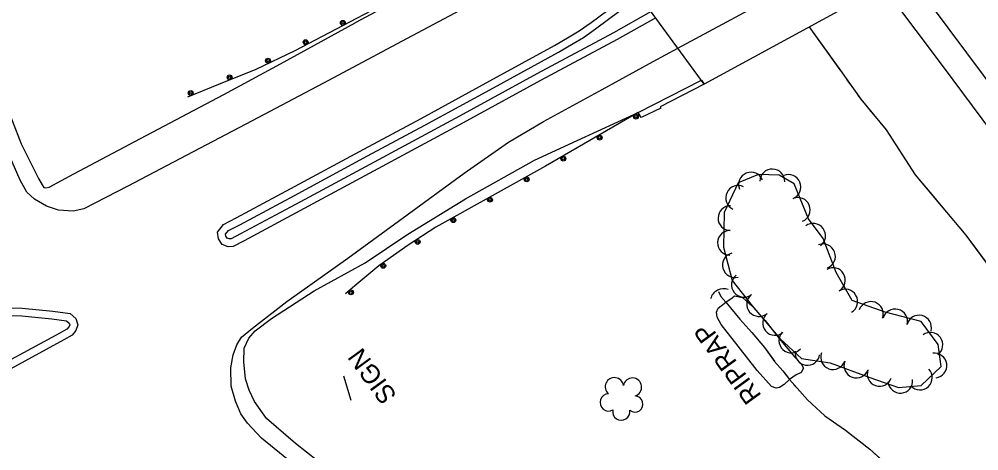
# Model space of a CAD drawing. Extents: x 353423 to 364002, y 127000 to 201942.
# Drawn here: x 358884.8 to 359194.8, y 132505.9 to 132645.4 of the extents above; entities that cross this region are included whole.
import ezdxf

# ---------------------------------------------------------------- set-up
doc = ezdxf.new("R2010")
doc.units = 0
for name, color, linetype in [('E_DTM_SlopeBottom', 7, 'Continuous'), ('E_DTM_SlopeTop', 7, 'Continuous'), ('E_FEN_Generic', 7, 'Continuous'), ('E_LAND_BrushLine', 7, 'Continuous'), ('E_MISCPROP', 7, 'Continuous'), ('E_STRUCT_WingWall', 7, 'Continuous')]:
    doc.layers.add(name, color=color, linetype=linetype)

msp = doc.modelspace()

# ---------------------------------------------------------------- linework, layer by layer
at = {"layer": 'E_DTM_SlopeBottom'}
for points in [[(359283.39, 132803.03), (359326.75, 132744.51), (359106.09, 132624.43), (359063.14, 132683.27)], [(359084.79, 132615.19), (359105.19, 132625.67), (359106.09, 132624.43), (359091.87, 132617.07), (359092.09, 132616.67), (359085.72, 132613.62)]]:
    msp.add_lwpolyline(points, close=True, dxfattribs=at)
msp.add_ellipse((359112, 132554.6), major_axis=(3.54, 1.84), ratio=0.888309, start_param=0.643667, end_param=2.497898, dxfattribs=at)
at = {"layer": 'E_DTM_SlopeTop'}
for points in [[(359097.64, 132636), (359147.91, 132663.16), (359190.09, 132686.08), (359238.49, 132712.31), (359289.35, 132739.93), (359318.46, 132755.7)], [(359071.45, 132671.89), (359054.25, 132662.47), (359032.26, 132650.85), (359008.35, 132638.19), (358984.79, 132625.59), (358960.1, 132612.55), (358941.01, 132602.46), (358919.91, 132591.38), (358905.75, 132584.13), (358902.29, 132583.28), (358897.51, 132583.61), (358893.68, 132584.93), (358889.75, 132587.25), (358887.33, 132589.51), (358885.2, 132593.37), (358878.41, 132608.64), (358871.53, 132626.52), (358864.5, 132645.91)], [(359043.48, 132671.41), (359037.49, 132668.8), (359037.54, 132667.91), (359016.6, 132656.72), (358993.38, 132644.16)], [(359090.49, 132645.8), (359077.98, 132638.77), (359053.23, 132625.56), (359028.21, 132611.86), (358997.92, 132595.48), (358976.92, 132584.18), (358957.48, 132573.75), (358953.93, 132571.93), (358952.31, 132571.85), (358950.39, 132572.51), (358949.18, 132574.36), (358948.86, 132576.59), (358950.83, 132579.04), (358954.9, 132581.17), (358972.58, 132590.61), (358996.2, 132603.38), (359014.67, 132613.31), (359036.84, 132625.42), (359057.76, 132636.88), (359062.54, 132639.65), (359065.73, 132641.58), (359069.58, 132644.27), (359077.46, 132650.17), (359083.79, 132654.98)], [(359474.16, 132252.13), (359447.44, 132288.27), (359421.33, 132323.61), (359393.02, 132361.87), (359367.01, 132396.88), (359341.66, 132431.05), (359310.22, 132473.47), (359284.33, 132508.7), (359257.38, 132544.78), (359228.53, 132583.99), (359196.32, 132627.31), (359174.81, 132656.31)], [(359089, 132647.84), (359076.78, 132640.96), (359052.04, 132627.76), (359027.02, 132614.05), (358996.73, 132597.68), (358975.74, 132586.38), (358956.32, 132575.96), (358953.27, 132574.4), (358952.66, 132574.37), (358952.02, 132574.59), (358951.58, 132575.27), (358951.49, 132575.88), (358952.45, 132577.07), (358956.07, 132578.96), (358973.76, 132588.41), (358997.39, 132601.18), (359015.87, 132611.11), (359038.04, 132623.23), (359058.99, 132634.7), (359063.82, 132637.49), (359067.09, 132639.48), (359071.04, 132642.24), (359078.97, 132648.17), (359085.27, 132652.96)], [(359462.18, 132253.26), (359440.56, 132282.21), (359415.54, 132316.21), (359390.79, 132349.42), (359366.82, 132381.8), (359343.78, 132412.99), (359320.84, 132444.24), (359298.24, 132474.65), (359272.13, 132510.55), (359248.7, 132541.75), (359217.42, 132584.16), (359183.41, 132629.94), (359165.74, 132653.57)], [(358870.71, 132644.69), (358879.63, 132620.22), (358885.48, 132605.07), (358891.09, 132593.88), (358892.29, 132591.8), (358892.84, 132591.02), (358893.34, 132590.85), (358894.57, 132591.11), (358902.52, 132595.37), (358925.86, 132607.81), (358950.94, 132621.01), (358969.19, 132631), (358993.38, 132644.16)], [(358988.17, 132489.46), (358963.12, 132509.93), (358958.61, 132514.83), (358956.41, 132517.85), (358954.68, 132521.88), (358953.34, 132526.74), (358953.18, 132532.64), (358954, 132536.92), (358955.15, 132540.13), (358956.68, 132542.56), (358960.22, 132545.53), (358971.33, 132554.1), (358990.96, 132568.14), (359010.15, 132582.12), (359028.6, 132595.62), (359042.85, 132605.65), (359054.16, 132612.26), (359073.14, 132622.64), (359089.66, 132631.7), (359097.64, 132636)], [(358995.41, 132491.36), (358974.05, 132508.23), (358964.67, 132516.29), (358960.83, 132521.84), (358959.15, 132525.48), (358957.91, 132529.17), (358957.35, 132534.63), (358957.51, 132539.02), (358958.99, 132542.23), (358961.02, 132544.61), (358966.35, 132548.67), (358980.14, 132557.54), (358996.55, 132566.66), (359010.39, 132575.86), (359029.05, 132587.35), (359051.34, 132599.8), (359065.04, 132606.22), (359084.79, 132615.19)], [(358860.02, 132542.78), (358872.63, 132549.53), (358876.24, 132551.08), (358878.73, 132551.74), (358881.93, 132552.07), (358885.84, 132552.02), (358895.69, 132551.02), (358901.25, 132550.22), (358903.12, 132548.59), (358903.81, 132546.56), (358903.13, 132544.8), (358901.91, 132543.29), (358899.25, 132541.68), (358880.91, 132531.73)], [(358861.2, 132540.58), (358873.72, 132547.28), (358877.05, 132548.71), (358879.18, 132549.27), (358882.04, 132549.57), (358885.7, 132549.53), (358895.38, 132548.54), (358900.17, 132547.85), (358900.97, 132547.15), (358901.15, 132546.62), (358900.94, 132546.07), (358900.24, 132545.2), (358898.01, 132543.85), (358879.71, 132533.93)]]:
    msp.add_lwpolyline(points, dxfattribs=at)
at = {"layer": 'E_FEN_Generic'}
msp.add_lwpolyline([(359139.81, 132580.85), (359135.14, 132592.2), (359130.29, 132594.99), (359123.61, 132595.15), (359117.07, 132592.48), (359112.52, 132582.85), (359112.31, 132571.72), (359115.19, 132560.9), (359121.61, 132552.7), (359130.49, 132542.16), (359137.53, 132535.66), (359146.76, 132534.27), (359159.64, 132529.6), (359168.86, 132526.33), (359176.14, 132527.02), (359182.63, 132533.12), (359181.68, 132540.24), (359176.19, 132547.66), (359164.58, 132550.7), (359153.91, 132554.41), (359148.7, 132563.45), (359144.54, 132574.46)], close=True, dxfattribs=at)
for centre, radius, start, end in [((359121.21, 132591.91), 4, 22.2278, 202.2125), ((359128.11, 132592.95), 4, 358.6596, 178.6443), ((359133.31, 132591.15), 4, 292.3829, 112.3675), ((359117.09, 132587.62), 4, 64.6833, 244.668), ((359136.35, 132583.75), 4, 292.3829, 112.3675), ((359114.58, 132581.08), 4, 88.9534, 268.9381), ((359114.43, 132573.09), 4, 88.9534, 268.9381), ((359141.28, 132575.35), 4, 306.511, 126.4957), ((359144.47, 132568.72), 4, 290.731, 110.7157), ((359116.03, 132565.89), 4, 104.9182, 284.9029), ((359147.68, 132561.04), 4, 299.955, 119.9397), ((359118.94, 132559.52), 4, 128.0539, 308.0386), ((359151.67, 132554.11), 4, 299.955, 119.9397), ((359123.85, 132553.3), 4, 130.1113, 310.0959), ((359159.97, 132550.09), 4, 340.8218, 160.8065), ((359167.77, 132547.7), 4, 345.3579, 165.3426), ((359129, 132547.18), 4, 130.1113, 310.0959), ((359175.51, 132545.68), 4, 345.3579, 165.3426), ((359134.26, 132541.53), 4, 137.2927, 317.2774), ((359179.17, 132540.11), 4, 306.4766, 126.4613), ((359139.44, 132537.49), 4, 171.487, 351.4717), ((359147.74, 132536.15), 4, 160.0534, 340.0381), ((359180.48, 132533.41), 4, 277.6209, 97.6055), ((359155.26, 132533.42), 4, 160.0534, 340.0381), ((359162.77, 132530.71), 4, 160.4831, 340.4677), ((359175.78, 132529.56), 4, 223.225, 43.2097), ((359077.09, 132526.54), 2.97, 8.541, 229.7749), ((359082.94, 132526.44), 2.97, 286.1918, 169.1651), ((359169.45, 132528.49), 4, 185.4382, 5.4229), ((359075.24, 132521.49), 2.78, 91.5119, 299.2849), ((359083.72, 132520.97), 2.61, 230.8971, 88.8297), ((359079.32, 132518.5), 2.78, 168.1889, 9.2)]:
    msp.add_arc(centre, radius, start, end, dxfattribs=at)
at = {"layer": 'E_LAND_BrushLine'}
msp.add_lwpolyline([(358992.1, 132522.17), (358989.74, 132529.98)], dxfattribs=at)
at = {"layer": 'E_MISCPROP'}
for points in [[(358939.35, 132620.31), (358949.3, 132624.33), (358961.43, 132629.26), (358973.96, 132635.3), (358993.94, 132645.67), (359023.61, 132661.32), (359043.48, 132671.41)], [(358939.35, 132620.31), (358949.3, 132624.33), (358961.43, 132629.26), (358973.96, 132635.3), (358993.94, 132645.67), (359023.61, 132661.32), (359043.48, 132671.41)], [(359084.79, 132615.19), (359054.88, 132597.92), (359019.38, 132578.16), (359010.47, 132572.3), (359000.99, 132565.61), (358993.29, 132559.18), (358990.21, 132556.65)], [(359084.79, 132615.19), (359054.88, 132597.92), (359019.38, 132578.16), (359010.47, 132572.3), (359000.99, 132565.61), (358993.29, 132559.18), (358990.21, 132556.65)]]:
    msp.add_lwpolyline(points, dxfattribs=at)
msp.add_lwpolyline([(359115.94, 132555.99), (359118.5, 132555.4), (359121.8, 132552.42), (359125.76, 132547.98), (359130.32, 132542.2), (359135.38, 132536.08), (359137.41, 132533.94), (359138.23, 132532.54), (359137.44, 132531.21), (359135.82, 132530.45), (359133.68, 132528.86), (359131.89, 132527.32), (359130.43, 132526.28), (359129.37, 132526.12), (359127.87, 132526.64), (359123.25, 132531.81), (359117.1, 132539.67), (359111.61, 132546.74), (359110.25, 132549.09), (359110.04, 132550.71), (359110.67, 132551.98), (359113.14, 132553.9), (359115.16, 132555.33)], close=True, dxfattribs=at)
for centre, radius in [((358989.39, 132644.19), 0.79), ((358989.42, 132644.21), 0.398), ((358977.35, 132637.95), 0.79), ((358977.38, 132637.97), 0.398), ((358965.2, 132631.96), 0.79), ((358965.24, 132631.98), 0.398), ((358952.8, 132626.6), 0.79), ((358952.84, 132626.62), 0.398), ((358940.23, 132621.52), 0.79), ((358940.27, 132621.54), 0.398), ((359084.08, 132613.87), 0.79), ((359084.04, 132613.85), 0.398), ((359072.33, 132607.09), 0.79), ((359072.29, 132607.07), 0.398), ((359060.59, 132600.31), 0.79), ((359060.55, 132600.29), 0.398), ((359048.77, 132593.62), 0.79), ((359048.73, 132593.6), 0.398), ((359036.92, 132587.02), 0.79), ((359036.89, 132587), 0.398), ((359025.07, 132580.42), 0.79), ((359025.04, 132580.4), 0.398), ((359013.56, 132573.38), 0.79), ((359013.52, 132573.36), 0.398), ((359002.44, 132565.67), 0.79), ((359002.4, 132565.64), 0.398), ((358992, 132557.1), 0.79), ((358991.97, 132557.07), 0.398)]:
    msp.add_circle(centre, radius, dxfattribs=at)
at = {"layer": 'E_STRUCT_WingWall'}
for points in [[(359139.99, 132642.88), (359140.45, 132642.27), (359149.88, 132629.07)], [(359140.45, 132642.27), (359150.1, 132628.75), (359156.68, 132619.49), (359164.87, 132609.61), (359174.23, 132595.1), (359182.15, 132585.72), (359190.61, 132575.61), (359198.51, 132564.95), (359204.87, 132556.03), (359211.62, 132546.94), (359217.99, 132538.97), (359224.8, 132530.38), (359231.39, 132521.79), (359239.14, 132512.19), (359247.15, 132501.75)], [(359152.2, 132625.81), (359153.35, 132624.18)], [(359155.67, 132620.92), (359156.68, 132619.49), (359156.85, 132619.3)], [(359159.4, 132616.22), (359160.67, 132614.68)], [(359163.23, 132611.6), (359164.87, 132609.61), (359174.23, 132595.1), (359180.13, 132588.1)], [(359180.13, 132588.1), (359182.15, 132585.72), (359190.61, 132575.61), (359198.17, 132565.41)], [(359110.73, 132557.38), (359111.49, 132555.76), (359113.14, 132553.9), (359117.64, 132548.46), (359121.44, 132544.13), (359125.56, 132539.3), (359128.85, 132534.76), (359131.54, 132531.72), (359133.68, 132528.86), (359139.46, 132522.34), (359145.03, 132517.16), (359151.77, 132512.52), (359159.66, 132506.37), (359167.27, 132499.39)], [(359110.73, 132557.38), (359111.49, 132555.76), (359113.14, 132553.9), (359117.64, 132548.46), (359121.44, 132544.13), (359125.56, 132539.3), (359128.82, 132534.8)], [(359131.47, 132531.81), (359131.54, 132531.72), (359132.67, 132530.21)], [(359135.22, 132527.13), (359136.54, 132525.63)], [(359139.2, 132522.64), (359139.46, 132522.34), (359140.63, 132521.25)], [(359143.56, 132518.52), (359145.03, 132517.16), (359151.77, 132512.52), (359159.66, 132506.37), (359166.15, 132500.42)]]:
    msp.add_lwpolyline(points, dxfattribs=at)

# ---------------------------------------------------------------- texts
at = {"layer": 'E_LAND_BrushLine'}
msp.add_text('SIGN', height=6, rotation=126.1174, dxfattribs=at).set_placement((359007.04, 132523.76))
at = {"layer": 'E_MISCPROP'}
msp.add_text('RIPRAP', height=6, rotation=126.1181, dxfattribs=at).set_placement((359124.8, 132523.71))

doc.saveas('drawing.dxf')
